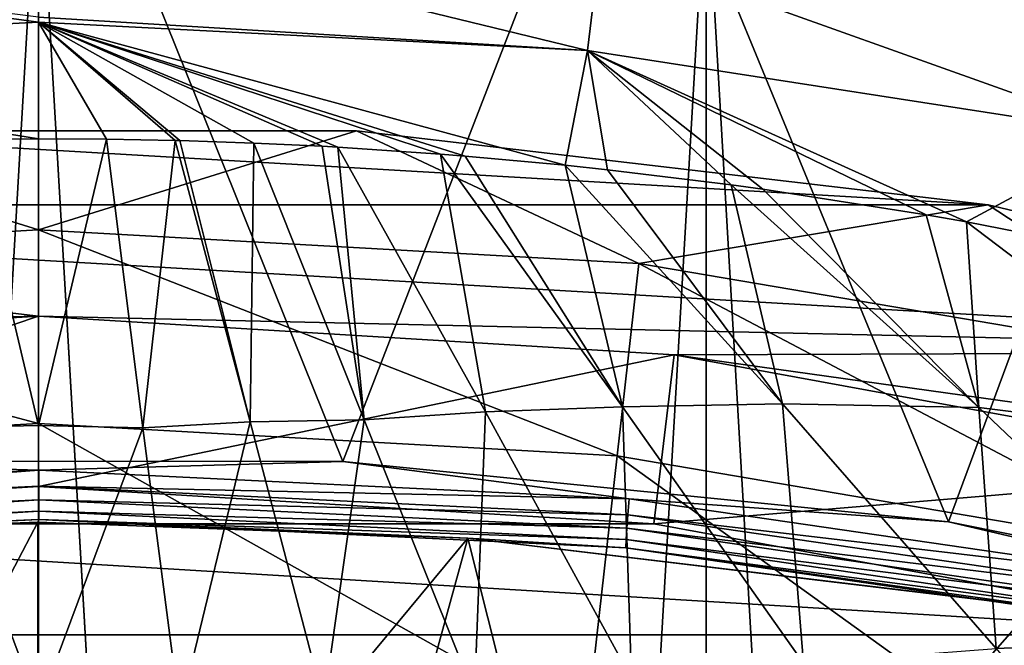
# Model space of a CAD drawing. Header units: metres. Extents: x -24 to 24, y -238 to 25.
# Tile 469 of 477: x -0.08 to 3.97, y 20.35 to 22.92. Entities that reach past the tile are written whole.
import ezdxf

# ---------------------------------------------------------------- set-up
doc = ezdxf.new("R2010")
doc.units = ezdxf.units.M
doc.layers.add('solid_10441023_001', color=7, linetype='CONTINUOUS')

msp = doc.modelspace()

# ---------------------------------------------------------------- linework, layer by layer
at = {"layer": 'solid_10441023_001'}
for points in [[(-2.410843, 24.089916, 57.933311), (0, 24.211309, 57.989918), (-1.248403, 21.103544, 56.540745)], [(0, 24.211309, 57.989918), (1.252149, 21.103355, 56.540657), (-1.248403, 21.103544, 56.540745)], [(0, 24.211309, 57.989918), (2.411567, 24.08984, 57.933277), (1.252149, 21.103355, 56.540657)], [(2.411567, 24.08984, 57.933277), (3.743697, 20.855459, 56.42506), (1.252149, 21.103355, 56.540657)], [(2.411567, 24.08984, 57.933277), (4.808116, 23.724754, 57.763035), (3.743697, 20.855459, 56.42506)], [(4.808116, 23.724754, 57.763035), (6.207839, 20.359762, 56.193913), (3.743697, 20.855459, 56.42506)], [(-2.747315, 23.540226, 43.900002), (0, -23.700001, 43.900002), (0, 23.700001, 43.900002)], [(-2.747315, -23.540226, -103.199997), (0, 23.700001, -103.199997), (0, -23.700001, -103.199997)], [(-2.747315, -23.540226, -103.199997), (-2.747315, 23.540226, -103.199997), (0, 23.700001, -103.199997)], [(2.747315, -23.540226, 43.900002), (2.747315, 23.540226, 43.900002), (0, 23.700001, 43.900002)], [(0, -23.700001, 43.900002), (2.747315, -23.540226, 43.900002), (0, 23.700001, 43.900002)], [(0, 23.700001, -103.199997), (2.747315, 23.540226, -103.199997), (0, -23.700001, -103.199997)], [(2.359036, 23.599659, 67.64325), (2.310888, 23.224426, 68.022072), (4.591901, 22.870295, 68.11541)], [(4.688552, 23.23844, 67.738907), (2.359036, 23.599659, 67.64325), (4.591901, 22.870295, 68.11541)], [(-2.747315, 23.540226, 43.900002), (-2.747315, -23.540226, 43.900002), (0, -23.700001, 43.900002)], [(2.747315, 23.540226, -103.199997), (2.747315, -23.540226, -103.199997), (0, -23.700001, -103.199997)], [(5.462286, -23.061947, 43.900002), (5.462286, 23.061947, 43.900002), (2.747315, 23.540226, 43.900002)], [(2.747315, -23.540226, 43.900002), (5.462286, -23.061947, 43.900002), (2.747315, 23.540226, 43.900002)], [(2.747315, 23.540226, -103.199997), (5.462286, 23.061947, -103.199997), (2.747315, -23.540226, -103.199997)], [(2.258697, 22.793015, 68.334778), (0, 23.34256, 67.992844), (0, 22.929884, 68.293221)], [(2.310888, 23.224426, 68.022072), (0, 23.34256, 67.992844), (2.258697, 22.793015, 68.334778)], [(-2.310884, 23.224426, 68.022072), (-2.258693, 22.793015, 68.334778), (0, 22.908518, 68.306267)], [(0, 22.929884, 68.293221), (-2.310884, 23.224426, 68.022072), (0, 22.908518, 68.306267)], [(2.310888, 23.224426, 68.022072), (2.258697, 22.793015, 68.334778), (4.487384, 22.446629, 68.425591)], [(4.591901, 22.870295, 68.11541), (2.310888, 23.224426, 68.022072), (4.487384, 22.446629, 68.425591)], [(5.462286, 23.061947, -103.199997), (5.462286, -23.061947, -103.199997), (2.747315, -23.540226, -103.199997)], [(0, 22.908518, 68.306267), (-2.258693, 22.793015, 68.334778), (0, 22.430008, 68.545174)], [(2.258697, 22.793015, 68.334778), (0, 22.929884, 68.293221), (0, 22.908518, 68.306267)], [(0, 22.908518, 68.306267), (0, 22.430008, 68.545174), (0.279571, 22.428221, 68.545601)], [(0, 22.908518, 68.306267), (1.755599, 22.358795, 68.562492), (2.166605, 22.321106, 68.571968)], [(2.258697, 22.793015, 68.334778), (0, 22.908518, 68.306267), (2.166605, 22.321106, 68.571968)], [(0, 22.908518, 68.306267), (1.653774, 22.366886, 68.560478), (1.755599, 22.358795, 68.562492)], [(0, 22.908518, 68.306267), (1.231242, 22.395178, 68.55352), (1.653774, 22.366886, 68.560478)], [(0, 22.908518, 68.306267), (1.167426, 22.398687, 68.552673), (1.231242, 22.395178, 68.55352)], [(0, 22.908518, 68.306267), (0.885656, 22.412067, 68.549431), (1.167426, 22.398687, 68.552673)], [(0, 22.908518, 68.306267), (0.581847, 22.422262, 68.547005), (0.885656, 22.412067, 68.549431)], [(0, 22.908518, 68.306267), (0.561873, 22.422781, 68.546883), (0.581847, 22.422262, 68.547005)], [(0, 22.908518, 68.306267), (0.279571, 22.428221, 68.545601), (0.561873, 22.422781, 68.546883)], [(-2.258693, 22.793015, 68.334778), (-0.279586, 22.428219, 68.545601), (0, 22.430008, 68.545174)], [(2.258697, 22.793015, 68.334778), (2.166605, 22.321106, 68.571968), (2.340939, 22.302666, 68.576653)], [(2.258697, 22.793015, 68.334778), (3.652213, 22.117409, 68.624626), (3.81789, 22.088091, 68.632324)], [(4.487384, 22.446629, 68.425591), (2.258697, 22.793015, 68.334778), (3.81789, 22.088091, 68.632324)], [(2.258697, 22.793015, 68.334778), (2.980701, 22.222633, 68.597206), (3.652213, 22.117409, 68.624626)], [(2.258697, 22.793015, 68.334778), (2.849323, 22.240637, 68.59256), (2.980701, 22.222633, 68.597206)], [(2.258697, 22.793015, 68.334778), (2.340939, 22.302666, 68.576653), (2.849323, 22.240637, 68.59256)], [(-3.907025, 22.158184, 44.299999), (-1.308197, 22.461937, 44.299999), (3.907025, 22.158184, 44.299999)], [(-2.469411, 21.916626, 47.532578), (0, 22.055305, 47.532578), (-1.308197, 22.461937, 44.299999)], [(-1.308197, 22.461937, 44.299999), (1.308197, 22.461937, 44.299999), (3.907025, 22.158184, 44.299999)], [(0, 22.055305, 47.532578), (1.308197, 22.461937, 44.299999), (-1.308197, 22.461937, 44.299999)], [(0, 22.055305, 47.532578), (2.469411, 21.916626, 47.532578), (1.308197, 22.461937, 44.299999)], [(2.469411, 21.916626, 47.532578), (3.907025, 22.158184, 44.299999), (1.308197, 22.461937, 44.299999)], [(4.487384, 22.446629, 68.425591), (3.81789, 22.088091, 68.632324), (4.398293, 21.974812, 68.662201)], [(-0.279586, 22.428219, 68.545601), (-0.429375, 21.240923, 69.017555), (0, 21.250385, 69.014511)], [(-0.279586, 22.428219, 68.545601), (0, 21.250385, 69.014511), (0, 22.430008, 68.545174)], [(0.279571, 22.428221, 68.545601), (0, 22.430008, 68.545174), (0, 21.250385, 69.014511)], [(0.429345, 21.241152, 69.017464), (0.279571, 22.428221, 68.545601), (0, 21.250385, 69.014511)], [(0.429345, 21.241152, 69.017464), (0.561873, 22.422781, 68.546883), (0.279571, 22.428221, 68.545601)], [(0.429345, 21.241152, 69.017464), (0.870122, 21.266226, 69.00547), (0.561873, 22.422781, 68.546883)], [(0.561873, 22.422781, 68.546883), (0.870122, 21.266226, 69.00547), (0.581847, 22.422262, 68.547005)], [(0.870122, 21.266226, 69.00547), (0.885656, 22.412067, 68.549431), (0.581847, 22.422262, 68.547005)], [(0.870122, 21.266226, 69.00547), (1.339635, 21.274094, 68.998573), (0.885656, 22.412067, 68.549431)], [(0.885656, 22.412067, 68.549431), (1.339635, 21.274094, 68.998573), (1.167426, 22.398687, 68.552673)], [(1.339635, 21.274094, 68.998573), (1.231242, 22.395178, 68.55352), (1.167426, 22.398687, 68.552673)], [(1.838509, 21.307529, 68.979683), (1.653774, 22.366886, 68.560478), (1.231242, 22.395178, 68.55352)], [(1.339635, 21.274094, 68.998573), (1.838509, 21.307529, 68.979683), (1.231242, 22.395178, 68.55352)], [(1.653774, 22.366886, 68.560478), (2.402818, 21.328012, 68.963181), (1.755599, 22.358795, 68.562492)], [(1.838509, 21.307529, 68.979683), (2.402818, 21.328012, 68.963181), (1.653774, 22.366886, 68.560478)], [(2.402818, 21.328012, 68.963181), (2.166605, 22.321106, 68.571968), (1.755599, 22.358795, 68.562492)], [(2.166605, 22.321106, 68.571968), (3.0609, 21.339565, 68.946312), (2.340939, 22.302666, 68.576653)], [(2.402818, 21.328012, 68.963181), (3.0609, 21.339565, 68.946312), (2.166605, 22.321106, 68.571968)], [(3.0609, 21.339565, 68.946312), (2.849323, 22.240637, 68.59256), (2.340939, 22.302666, 68.576653)], [(2.980701, 22.222633, 68.597206), (2.849323, 22.240637, 68.59256), (3.869334, 21.324846, 68.933517)], [(3.0609, 21.339565, 68.946312), (3.869334, 21.324846, 68.933517), (2.849323, 22.240637, 68.59256)], [(2.980701, 22.222633, 68.597206), (3.869334, 21.324846, 68.933517), (3.652213, 22.117409, 68.624626)], [(0, 21.699997, 44.299999), (-6.453094, 21.554758, 44.299999), (-3.907025, 22.158184, 44.299999)], [(-3.907025, 22.158184, 44.299999), (3.907025, 22.158184, 44.299999), (6.453094, 21.554758, 44.299999)], [(0, 21.699997, 44.299999), (-3.907025, 22.158184, 44.299999), (6.453094, 21.554758, 44.299999)], [(2.469411, 21.916626, 47.532578), (4.907767, 21.502333, 47.532578), (3.907025, 22.158184, 44.299999)], [(4.907767, 21.502333, 47.532578), (6.453094, 21.554758, 44.299999), (3.907025, 22.158184, 44.299999)], [(3.869334, 21.324846, 68.933517), (3.81789, 22.088091, 68.632324), (3.652213, 22.117409, 68.624626)], [(4.398293, 21.974812, 68.662201), (3.81789, 22.088091, 68.632324), (5.014824, 21.18177, 68.957169)], [(3.869334, 21.324846, 68.933517), (5.014824, 21.18177, 68.957169), (3.81789, 22.088091, 68.632324)], [(0, 21.25926, 50.707111), (0, 22.055305, 47.532578), (-2.469411, 21.916626, 47.532578)], [(2.380282, 21.125587, 50.707111), (2.469411, 21.916626, 47.532578), (0, 22.055305, 47.532578)], [(0, 21.25926, 50.707111), (2.380282, 21.125587, 50.707111), (0, 22.055305, 47.532578)], [(-2.380282, 21.125587, 50.707111), (0, 21.25926, 50.707111), (-2.469411, 21.916626, 47.532578)], [(2.380282, 21.125587, 50.707111), (4.73063, 20.726248, 50.707111), (2.469411, 21.916626, 47.532578)], [(4.73063, 20.726248, 50.707111), (4.907767, 21.502333, 47.532578), (2.469411, 21.916626, 47.532578)], [(0, 21.699997, 44.299999), (-2.6157, 21.541771, 44.299999), (-6.453094, 21.554758, 44.299999)], [(-2.531323, 20.846874, 45), (-2.6157, 21.541771, 44.299999), (0, 21.699997, 44.299999)], [(-2.531323, 20.846874, 45), (0, 21.699997, 44.299999), (0, 20.999996, 45)], [(2.6157, 21.541771, 44.299999), (0, 21.699997, 44.299999), (6.453094, 21.554758, 44.299999)], [(0, 20.999996, 45), (0, 21.699997, 44.299999), (2.6157, 21.541771, 44.299999)], [(2.6157, 21.541771, 44.299999), (6.453094, 21.554758, 44.299999), (8.911866, 20.659832, 44.299999)], [(0, 20.999996, 45), (2.6157, 21.541771, 44.299999), (2.531323, 20.846874, 45)], [(2.531323, 20.846874, 45), (2.6157, 21.541771, 44.299999), (5.193199, 21.069416, 44.299999)], [(5.193199, 21.069416, 44.299999), (2.6157, 21.541771, 44.299999), (8.911866, 20.659832, 44.299999)], [(1.838509, 21.307529, 68.979683), (2.440515, 20.210981, 69.399467), (2.402818, 21.328012, 68.963181)], [(2.402818, 21.328012, 68.963181), (3.147537, 20.274075, 69.361443), (3.0609, 21.339565, 68.946312)], [(2.440515, 20.210981, 69.399467), (3.147537, 20.274075, 69.361443), (2.402818, 21.328012, 68.963181)], [(3.0609, 21.339565, 68.946312), (3.940781, 20.334654, 69.319099), (3.869334, 21.324846, 68.933517)], [(3.147537, 20.274075, 69.361443), (3.940781, 20.334654, 69.319099), (3.0609, 21.339565, 68.946312)], [(3.869334, 21.324846, 68.933517), (4.872015, 20.372507, 69.277695), (5.014824, 21.18177, 68.957169)], [(3.940781, 20.334654, 69.319099), (4.872015, 20.372507, 69.277695), (3.869334, 21.324846, 68.933517)], [(0.870122, 21.266226, 69.00547), (1.174029, 20.110191, 69.454636), (1.339635, 21.274094, 68.998573)], [(1.174029, 20.110191, 69.454636), (1.793748, 20.143751, 69.435104), (1.339635, 21.274094, 68.998573)], [(1.339635, 21.274094, 68.998573), (1.793748, 20.143751, 69.435104), (1.838509, 21.307529, 68.979683)], [(1.793748, 20.143751, 69.435104), (2.440515, 20.210981, 69.399467), (1.838509, 21.307529, 68.979683)], [(-2.380282, 21.125587, 50.707111), (0, 20.122147, 53.776043), (0, 21.25926, 50.707111)], [(-0.429375, 21.240923, 69.017555), (-0.580839, 20.070425, 69.473755), (0, 20.091726, 69.466743)], [(-0.429375, 21.240923, 69.017555), (0, 20.091726, 69.466743), (0, 21.250385, 69.014511)], [(0, 21.25926, 50.707111), (0, 20.122147, 53.776043), (2.252966, 19.995623, 53.776043)], [(0, 21.25926, 50.707111), (2.252966, 19.995623, 53.776043), (2.380282, 21.125587, 50.707111)], [(0.429345, 21.241152, 69.017464), (0, 21.250385, 69.014511), (0, 20.091726, 69.466743)], [(0.429345, 21.241152, 69.017464), (0, 20.091726, 69.466743), (0.580811, 20.070641, 69.473679)], [(0.429345, 21.241152, 69.017464), (0.580811, 20.070641, 69.473679), (0.870122, 21.266226, 69.00547)], [(0.580811, 20.070641, 69.473679), (1.174029, 20.110191, 69.454636), (0.870122, 21.266226, 69.00547)], [(-2.380282, 21.125587, 50.707111), (-2.252966, 19.995623, 53.776043), (0, 20.122147, 53.776043)], [(2.380282, 21.125587, 50.707111), (2.252966, 19.995623, 53.776043), (4.477599, 19.617643, 53.776043)], [(2.380282, 21.125587, 50.707111), (4.477599, 19.617643, 53.776043), (4.73063, 20.726248, 50.707111)], [(0.00118, 21.066536, 56.537312), (-2.428493, 20.949587, 56.482613), (-1.248403, 21.103544, 56.540745)], [(0.00118, 21.066536, 56.537312), (-1.248403, 21.103544, 56.540745), (1.252149, 21.103355, 56.540657)], [(2.430911, 20.949352, 56.482502), (0.00118, 21.066536, 56.537312), (1.252149, 21.103355, 56.540657)], [(2.430911, 20.949352, 56.482502), (1.252149, 21.103355, 56.540657), (3.743697, 20.855459, 56.42506)], [(2.531323, 20.846874, 45), (5.193199, 21.069416, 44.299999), (5.025676, 20.389757, 45)], [(-2.422381, 20.884287, 56.487373), (-2.428493, 20.949587, 56.482613), (0.00118, 21.066536, 56.537312)], [(0.001177, 21.00095, 56.54208), (-2.422381, 20.884287, 56.487373), (0.00118, 21.066536, 56.537312)], [(0.001177, 21.00095, 56.54208), (0.00118, 21.066536, 56.537312), (2.430911, 20.949352, 56.482502)], [(-2.531323, 20.846874, 45), (0, 20.999996, 45), (2.531323, 20.846874, 45)], [(-2.418063, 20.82873, 56.510963), (-2.422381, 20.884287, 56.487373), (0.001177, 21.00095, 56.54208)], [(0.001174, 20.945236, 56.565697), (-2.418063, 20.82873, 56.510963), (0.001177, 21.00095, 56.54208)], [(0.001174, 20.945236, 56.565697), (0.001177, 21.00095, 56.54208), (2.424792, 20.884052, 56.487263)], [(2.424792, 20.884052, 56.487263), (0.001177, 21.00095, 56.54208), (2.430911, 20.949352, 56.482502)], [(2.424792, 20.884052, 56.487263), (2.430911, 20.949352, 56.482502), (4.833678, 20.599979, 56.319092)], [(4.833678, 20.599979, 56.319092), (2.430911, 20.949352, 56.482502), (3.743697, 20.855459, 56.42506)], [(-2.415328, 20.782402, 56.549782), (-2.418063, 20.82873, 56.510963), (0.001174, 20.945236, 56.565697)], [(0.001173, 20.898861, 56.604557), (-2.415328, 20.782402, 56.549782), (0.001174, 20.945236, 56.565697)], [(0.001173, 20.898861, 56.604557), (0.001174, 20.945236, 56.565697), (2.42047, 20.828495, 56.510853)], [(2.42047, 20.828495, 56.510853), (0.001174, 20.945236, 56.565697), (2.424792, 20.884052, 56.487263)], [(0.001173, 20.898861, 56.604557), (-2.414554, 20.748234, 56.605934), (-2.415328, 20.782402, 56.549782)], [(0.001173, 20.898861, 56.604557), (0.001173, 20.86478, 56.660767), (-2.414554, 20.748234, 56.605934)], [(2.417732, 20.782167, 56.549671), (0.001173, 20.86478, 56.660767), (0.001173, 20.898861, 56.604557)], [(2.417732, 20.782167, 56.549671), (0.001173, 20.898861, 56.604557), (2.42047, 20.828495, 56.510853)], [(2.42047, 20.828495, 56.510853), (2.424792, 20.884052, 56.487263), (4.821504, 20.53553, 56.323833)], [(4.821504, 20.53553, 56.323833), (2.424792, 20.884052, 56.487263), (4.833678, 20.599979, 56.319092)], [(-5.025676, 20.389757, 45), (-2.531323, 20.846874, 45), (5.025676, 20.389757, 45)], [(-2.531323, 20.846874, 45), (2.531323, 20.846874, 45), (5.025676, 20.389757, 45)], [(-2.414554, 20.748234, 56.605934), (0.001173, 20.86478, 56.660767), (-1.774298, 20.786844, 56.700001)], [(0.001173, 20.86478, 56.660767), (-0.002946, 20.853132, 56.700001), (-1.774298, 20.786844, 56.700001)], [(-0.002946, 20.853132, 56.700001), (-1.171608, 18.622297, 56.700001), (-1.774298, 20.786844, 56.700001)], [(-0.002946, 20.853132, 56.700001), (0, 18.659115, 56.700001), (-1.171608, 18.622297, 56.700001)], [(0.001173, 20.86478, 56.660767), (1.765842, 20.787449, 56.700001), (-0.002946, 20.853132, 56.700001)], [(1.765842, 20.787449, 56.700001), (0, 18.659115, 56.700001), (-0.002946, 20.853132, 56.700001)], [(0.001173, 20.86478, 56.660767), (2.416958, 20.747999, 56.605824), (1.765842, 20.787449, 56.700001)], [(2.417732, 20.782167, 56.549671), (2.416958, 20.747999, 56.605824), (0.001173, 20.86478, 56.660767)], [(2.417732, 20.782167, 56.549671), (2.42047, 20.828495, 56.510853), (4.812874, 20.480446, 56.347347)], [(4.812874, 20.480446, 56.347347), (2.42047, 20.828495, 56.510853), (4.821504, 20.53553, 56.323833)], [(4.833678, 20.599979, 56.319092), (3.743697, 20.855459, 56.42506), (6.207839, 20.359762, 56.193913)], [(1.765842, 20.787449, 56.700001), (1.171608, 18.622297, 56.700001), (0, 18.659115, 56.700001)], [(1.765842, 20.787449, 56.700001), (2.338615, 18.511982, 56.700001), (1.171608, 18.622297, 56.700001)], [(4.09741, 20.507874, 56.700001), (2.338615, 18.511982, 56.700001), (1.765842, 20.787449, 56.700001)], [(2.416958, 20.747999, 56.605824), (4.155965, 20.502676, 56.566097), (1.765842, 20.787449, 56.700001)], [(4.09741, 20.507874, 56.700001), (1.765842, 20.787449, 56.700001), (4.155965, 20.502676, 56.566097)], [(4.807371, 20.434263, 56.386047), (2.416958, 20.747999, 56.605824), (2.417732, 20.782167, 56.549671)], [(2.416958, 20.747999, 56.605824), (4.805745, 20.399845, 56.442028), (4.155965, 20.502676, 56.566097)], [(4.807371, 20.434263, 56.386047), (4.805745, 20.399845, 56.442028), (2.416958, 20.747999, 56.605824)], [(4.807371, 20.434263, 56.386047), (2.417732, 20.782167, 56.549671), (4.812874, 20.480446, 56.347347)], [(4.09741, 20.507874, 56.700001), (3.496353, 18.328615, 56.700001), (2.338615, 18.511982, 56.700001)], [(4.09741, 20.507874, 56.700001), (4.640348, 18.072901, 56.700001), (3.496353, 18.328615, 56.700001)], [(-7.446742, 19.635319, 45), (-5.025676, 20.389757, 45), (7.446742, 19.635319, 45)], [(-5.025676, 20.389757, 45), (5.025676, 20.389757, 45), (7.446742, 19.635319, 45)], [(3.940781, 20.334654, 69.319099), (4.797773, 19.297081, 69.69416), (4.872015, 20.372507, 69.277695)]]:
    msp.add_3dface(points, dxfattribs=at)

doc.saveas('drawing.dxf')
